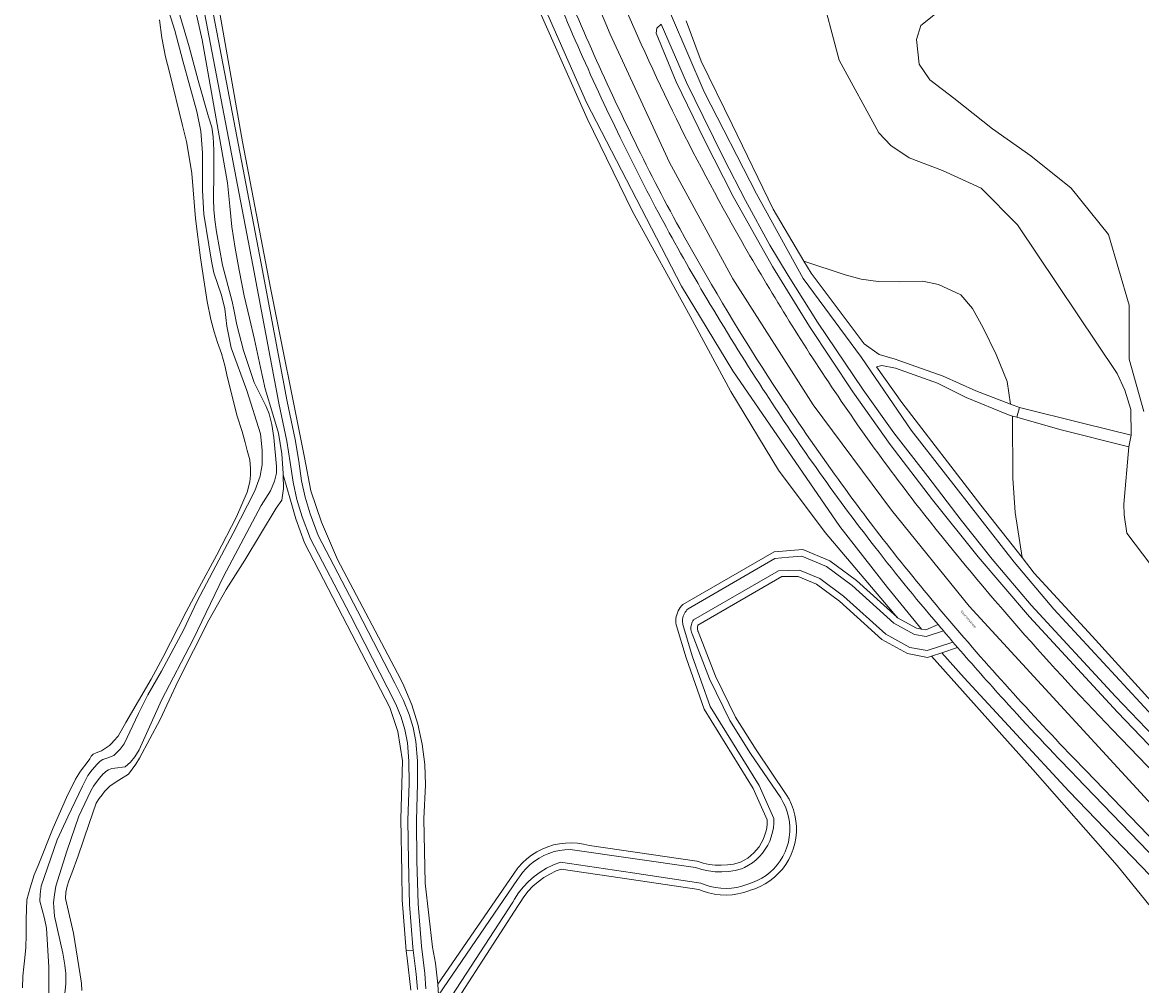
# Model space of a CAD drawing. Header units: metres. Extents: x 197700 to 204338, y 317132 to 325229.
# Tile 555 of 656: x 202138 to 202308, y 318548 to 318695. Entities that reach past the tile are written whole.
import ezdxf
from ezdxf.enums import TextEntityAlignment as Align

# ---------------------------------------------------------------- set-up
doc = ezdxf.new("R2010")
doc.units = ezdxf.units.M
for name, color, linetype, lineweight in [('B-WE-GR-BEPLANTING_CULTUUR_BOSPLANTSOEN-GV', 90, 'Continuous', 18), ('B-WE-GR-BOS_LOOF-GV', 40, 'Continuous', 13), ('B-WE-IE-TERREINAFSCHEIDING_KUNSTMATIG_HEKWERK-G', 20, 'IE-TERREINAFSCHEIDING-KUNSTMATIG', 18), ('B-WE-OG-TERREIN_CULTUURSCHEIDING-GV', 7, 'Continuous', 18), ('B-WE-OG-TOPOGRAFIE-T18', 10, 'Continuous', 18), ('B-WE-OG-WATER-GV', 130, 'Continuous', 18), ('B-WE-OG-WATER_GREPPEL-GV', 160, 'Continuous', 18), ('B-WE-OG-WATER_SLOOT-GV', 120, 'Continuous', 18), ('B-WE-VH-ONVERHARD-GV', 252, 'Continuous', 18), ('B-WE-VH-VERHARDING_ASFALT-GV', 252, 'Continuous', 18), ('B-WE-VH-VERHARDING_GESLOTEN-GV', 252, 'Continuous', 18), ('B-WE-VH-VERHARDING_TEGEL-GV', 252, 'Continuous', 18)]:
    doc.layers.add(name, color=color, linetype=linetype, lineweight=lineweight)
doc.styles.add('NLCS-ISO-M200-T18', font='NLCS-ISO.ttf', dxfattribs={"height": 0.36})
doc.linetypes.add('IE-TERREINAFSCHEIDING-KUNSTMATIG', pattern='A,4,[82,NLCS.SHX,S=0.75,R=90,X=0,Y=0],4,-2', length=10)

msp = doc.modelspace()

# ---------------------------------------------------------------- linework, layer by layer
at = {"layer": 'B-WE-GR-BEPLANTING_CULTUUR_BOSPLANTSOEN-GV'}
msp.add_lwpolyline([(202239.067, 318694.88), (202241.342, 318688.737), (202246.028, 318679.109), (202252.246, 318666.272), (202256.917, 318658.395), (202263.2, 318656.295), (202265.62, 318655.672), (202268.195, 318655.321), (202271.373, 318655.264), (202274.944, 318655.345), (202277.327, 318654.877), (202280.706, 318653.301), (202282.49, 318651.221), (202284.121, 318648.302), (202286.089, 318644.233), (202287.746, 318640.135), (202288.276, 318636.702), (202289.633, 318636.174), (202299.366, 318633.761), (202306.547, 318631.99), (202306.52, 318635.885), (202305.614, 318638.802), (202304.44, 318641.346), (202289.311, 318663.912), (202283.822, 318669.487), (202277.923, 318672.146), (202272.903, 318674.058), (202270.093, 318675.96), (202268.275, 318677.888), (202262.272, 318688.878), (202259.305, 318700.178)], dxfattribs=at)
at = {"layer": 'B-WE-GR-BOS_LOOF-GV'}
for points in [[(202166.961, 318703.829), (202171.807, 318676.521), (202175.984, 318654.575), (202181.176, 318628.594), (202182.15, 318623.561), (202183.747, 318618.778), (202186.166, 318613.112), (202195.747, 318595.022), (202196.271, 318593.949), (202197.454, 318591.085), (202198.377, 318588.128), (202199.033, 318585.099), (202199.415, 318582.025), (202199.521, 318578.928), (202199.282, 318573.764), (202199.498, 318564.021), (202200.583, 318554.337), (202201.063, 318551.893), (202201.429, 318548.712), (202213.441, 318566.222), (202213.606, 318566.426), (202214.225, 318567.107), (202214.902, 318567.731), (202215.632, 318568.291), (202216.409, 318568.783), (202217.227, 318569.205), (202218.08, 318569.551), (202218.96, 318569.82), (202219.86, 318570.01), (202220.774, 318570.118), (202221.694, 318570.144), (202222.612, 318570.087), (202223.522, 318569.949), (202224.416, 318569.731), (202240.703, 318567.357), (202240.746, 318567.341), (202241.633, 318567.067), (202242.541, 318566.873), (202243.462, 318566.761), (202244.39, 318566.732), (202245.317, 318566.786), (202246.235, 318566.922), (202247.138, 318567.14), (202247.326, 318567.222), (202247.875, 318567.501), (202248.397, 318567.828), (202248.887, 318568.201), (202249.342, 318568.616), (202249.759, 318569.07), (202250.133, 318569.559), (202250.462, 318570.08), (202250.743, 318570.628), (202250.974, 318571.199), (202251.153, 318571.788), (202251.279, 318572.391), (202251.35, 318573.003), (202251.367, 318573.619), (202249.245, 318578.398), (202241.82, 318590.4), (202239.045, 318598.213), (202237.585, 318603.068), (202237.552, 318603.235), (202237.514, 318603.54), (202237.503, 318603.847), (202237.52, 318604.153), (202237.564, 318604.457), (202237.635, 318604.756), (202237.732, 318605.047), (202237.855, 318605.328), (202238.003, 318605.598), (202238.174, 318605.853), (202238.367, 318606.091), (202238.581, 318606.312), (202252.427, 318614.268), (202256.777, 318614.631), (202260.866, 318612.952), (202264.899, 318609.963), (202271.131, 318604.308), (202271.137, 318604.305), (202260.132, 318617.213), (202253.053, 318626.667), (202245.844, 318638.608), (202239.657, 318650.062), (202230.936, 318665.91), (202224.058, 318680.06), (202216.655, 318696.657)], [(202324.106, 318593.086), (202305.877, 318617.108), (202305.477, 318619.899), (202305.429, 318621.54), (202306.182, 318630.2), (202295.717, 318632.869), (202289.203, 318634.703), (202288.563, 318634.884), (202288.615, 318625.484), (202288.991, 318620.286), (202290.005, 318613.411), (202291.851, 318611.057), (202300.658, 318601.504), (202313.096, 318587.8)], [(202197.318, 318547.807), (202196.766, 318552.667), (202196.626, 318553.76), (202196.013, 318561.496), (202195.949, 318565.661), (202195.817, 318573.714), (202196.026, 318582.564), (202195.361, 318587.055), (202194.134, 318590.695), (202181.204, 318615.681), (202179.867, 318619.299), (202179.037, 318622.139), (202177.959, 318625.96), (202178.005, 318623.889), (202177.761, 318622.108), (202176.871, 318620.902), (202172.133, 318613.045), (202169.32, 318608.6), (202166.677, 318603.908), (202162.048, 318594.708), (202159.285, 318588.848), (202156.14, 318582.966), (202155.605, 318582.082), (202154.483, 318580.567), (202153.016, 318579.672), (202151.687, 318578.795), (202151.237, 318578.315), (202150.87, 318577.915), (202150.508, 318577.424), (202150.043, 318576.845), (202149.595, 318576.156), (202148.503, 318573.066), (202146.865, 318568.163), (202145.896, 318565.554), (202145.432, 318564.381), (202145.201, 318563.575), (202144.982, 318562.64), (202144.923, 318561.673), (202146.156, 318556.446), (202147.182, 318550.12), (202147.367, 318548.792), (202147.415, 318547.718)], [(202327.203, 318546.769), (202297.085, 318577.97), (202281.209, 318595.157), (202277.84, 318598.988), (202276.271, 318598.468), (202275.673, 318598.27), (202272.628, 318598.851), (202268.755, 318600.973), (202262.316, 318606.815), (202258.852, 318609.382), (202256.057, 318610.53), (202253.574, 318610.567), (202240.844, 318603.187), (202240.789, 318602.799), (202240.784, 318602.693), (202240.788, 318602.589), (202240.801, 318602.487), (202240.824, 318602.383), (202240.858, 318602.274), (202240.885, 318602.207), (202243.536, 318595.426), (202246.554, 318589.204), (202249.663, 318584.26), (202254.253, 318577.489), (202254.685, 318576.752), (202255.054, 318575.968), (202255.351, 318575.155), (202255.574, 318574.319), (202255.722, 318573.466), (202255.793, 318572.602), (202255.787, 318571.737), (202255.703, 318570.875), (202255.542, 318570.025), (202255.307, 318569.192), (202254.998, 318568.383), (202254.618, 318567.605), (202254.17, 318566.864), (202253.658, 318566.166), (202253.084, 318565.517), (202252.456, 318564.921), (202251.777, 318564.385), (202251.052, 318563.911), (202250.288, 318563.504), (202249.492, 318563.166), (202248.685, 318562.906), (202248.581, 318562.879), (202247.804, 318562.617), (202246.93, 318562.408), (202246.041, 318562.278), (202245.145, 318562.228), (202244.247, 318562.259), (202243.356, 318562.369), (202242.478, 318562.559), (202241.623, 318562.825), (202241.004, 318563.078), (202230.793, 318564.598), (202220.115, 318566.17), (202219.331, 318565.872), (202218.383, 318565.411), (202217.48, 318564.867), (202216.628, 318564.245), (202215.837, 318563.55), (202215.111, 318562.785), (202214.455, 318561.96), (202213.869, 318561.068), (202213.612, 318560.615), (202200.189, 318539.916)]]:
    msp.add_lwpolyline(points, dxfattribs=at)
for points in [[(202288.276, 318636.702), (202287.746, 318640.135), (202286.089, 318644.233), (202284.121, 318648.302), (202282.49, 318651.221), (202280.706, 318653.301), (202277.327, 318654.877), (202274.944, 318655.345), (202271.373, 318655.264), (202268.195, 318655.321), (202265.62, 318655.672), (202263.2, 318656.295), (202256.917, 318658.395), (202258.01, 318656.551), (202266.041, 318645.85), (202268.345, 318644.234), (202270.766, 318643.534), (202278.034, 318640.957), (202283.025, 318638.744)], [(202288.563, 318634.884), (202287.955, 318635.055), (202281.559, 318637.73), (202277.183, 318639.892), (202270.828, 318642.168), (202268.762, 318642.573), (202267.941, 318642.34), (202271.78, 318636.93), (202283.772, 318621.36), (202290.005, 318613.411), (202288.991, 318620.286), (202288.615, 318625.484)]]:
    msp.add_lwpolyline(points, close=True, dxfattribs=at)
at = {"layer": 'B-WE-IE-TERREINAFSCHEIDING_KUNSTMATIG_HEKWERK-G'}
for points in [[(202224.058, 318680.06), (202216.655, 318696.657)], [(202230.936, 318665.91), (202224.058, 318680.06)], [(202239.657, 318650.062), (202230.936, 318665.91)], [(202245.844, 318638.608), (202239.657, 318650.062)], [(202253.053, 318626.667), (202245.844, 318638.608)], [(202260.132, 318617.213), (202253.053, 318626.667)], [(202271.137, 318604.305), (202260.132, 318617.213)], [(202318.117, 318538.229), (202320.315, 318540.559), (202321.622, 318543.009), (202321.66, 318545.189), (202319.676, 318547.94), (202304.44, 318566.714), (202291.661, 318581.246), (202276.271, 318598.468)]]:
    msp.add_lwpolyline(points, dxfattribs=at)
at = {"layer": 'B-WE-OG-TERREIN_CULTUURSCHEIDING-GV'}
for points in [[(202178.987, 318856.804), (202195.137, 318773.724), (202203.4, 318738.075), (202206.483, 318727.584), (202216.97, 318698.348), (202223.954, 318682.459), (202238.375, 318654.61), (202246.135, 318641.778), (202262.376, 318618.123), (202269.609, 318608.892), (202274.764, 318602.584)], [(202187.413, 318808.213), (202190.985, 318789.617), (202196.14, 318763.814), (202199.805, 318747.969), (202201.273, 318740.039), (202204.505, 318729.595), (202210.829, 318710.738), (202216.655, 318696.657), (202224.058, 318680.06), (202230.936, 318665.91), (202239.657, 318650.062), (202245.844, 318638.608), (202253.053, 318626.667), (202260.132, 318617.213), (202271.137, 318604.305), (202274.019, 318602.726), (202274.764, 318602.584), (202269.609, 318608.892), (202262.376, 318618.123), (202246.135, 318641.778), (202238.375, 318654.61), (202223.954, 318682.459), (202216.97, 318698.348), (202206.483, 318727.584)], [(202308.899, 318714.248), (202304.697, 318711.414), (202300.703, 318709.533), (202296.506, 318708.297), (202290.576, 318707.772), (202280.921, 318707.658), (202279.603, 318707.7), (202279.339, 318705.409), (202279.973, 318698.349), (202279.663, 318696.676), (202276.906, 318695.924), (202274.65, 318694.168), (202274.024, 318692.036), (202274.4, 318688.274), (202276.029, 318685.891), (202279.663, 318683.132), (202285.554, 318678.492), (202291.318, 318674.354), (202297.459, 318669.463), (202303.099, 318662.44), (202306.232, 318651.721), (202306.232, 318643.504), (202308.487, 318635.604)], [(202336.994, 318561.22), (202315.43, 318583.357), (202294.835, 318605.597), (202288.838, 318612.729), (202273.169, 318632.75), (202265.68, 318643.774), (202256.822, 318655.776), (202249.728, 318668.605), (202241.775, 318684.078), (202236.863, 318695.603), (202235.718, 318698.624), (202230.461, 318706.558)], [(202163.042, 318703.666), (202165.648, 318691.986), (202169.51, 318670.29), (202169.858, 318666.759), (202170.169, 318663.594), (202170.672, 318660.382), (202171.276, 318657.029), (202172.053, 318653.15), (202172.822, 318649.756), (202173.614, 318646.499), (202174.492, 318642.251), (202175.198, 318639.025), (202176.406, 318635.158), (202177.233, 318632.283), (202177.765, 318629.183), (202177.954, 318626.191), (202177.959, 318625.96), (202179.037, 318622.139), (202179.867, 318619.299), (202181.204, 318615.681), (202194.134, 318590.695), (202195.361, 318587.055), (202196.026, 318582.564), (202195.817, 318573.714), (202195.949, 318565.661), (202196.013, 318561.496), (202196.626, 318553.76), (202197.682, 318553.875), (202197.63, 318554.313), (202197.107, 318560.797), (202196.935, 318567.382), (202196.873, 318573.564), (202197.043, 318579.138), (202197.026, 318582.534), (202196.785, 318585.315), (202196.381, 318587.339), (202195.851, 318589.189), (202195.029, 318591.188), (202193.72, 318593.756), (202188.091, 318604.742), (202182.081, 318616.261), (202180.835, 318619.623), (202180.028, 318622.244), (202179.471, 318624.839), (202179.026, 318627.87), (202178.496, 318631.107), (202177.295, 318636.846), (202173.356, 318657.774), (202168.275, 318684.188), (202164.657, 318703.234)], [(202165.943, 318703.432), (202169.552, 318684.432), (202174.633, 318658.017), (202178.57, 318637.099), (202179.775, 318631.346), (202180.31, 318628.069), (202180.751, 318625.07), (202181.287, 318622.572), (202182.066, 318620.04), (202183.271, 318616.79), (202189.246, 318605.34), (202194.878, 318594.348), (202196.212, 318591.731), (202197.081, 318589.617), (202197.645, 318587.646), (202198.074, 318585.499), (202198.326, 318582.594), (202198.343, 318579.121), (202198.173, 318573.551), (202198.235, 318567.405), (202198.406, 318560.866), (202198.923, 318554.442), (202199.412, 318550.336), (202199.612, 318547.976)], [(202260.371, 318612.074), (202256.611, 318613.618), (202254.624, 318613.489), (202252.53, 318613.273), (202239.354, 318605.634), (202239.193, 318605.477), (202239.048, 318605.307), (202238.917, 318605.124), (202238.804, 318604.931), (202238.709, 318604.728), (202238.632, 318604.517), (202238.574, 318604.3), (202238.535, 318604.079), (202238.517, 318603.856), (202238.519, 318603.631), (202238.54, 318603.408), (202238.561, 318603.285), (202239.995, 318598.525), (202242.727, 318590.835), (202250.133, 318578.863), (202252.36, 318573.846), (202252.36, 318573.141), (202252.297, 318572.438), (202252.171, 318571.744), (202251.984, 318571.064), (202251.737, 318570.403), (202251.432, 318569.767), (202251.071, 318569.161), (202250.657, 318568.59), (202250.195, 318568.057), (202249.686, 318567.569), (202249.136, 318567.127), (202248.548, 318566.737), (202247.928, 318566.4), (202247.47, 318566.195), (202246.482, 318565.951), (202245.476, 318565.797), (202244.46, 318565.733), (202243.443, 318565.76), (202242.432, 318565.878), (202241.436, 318566.085), (202240.462, 318566.381), (202221.497, 318569.145), (202220.667, 318569.105), (202219.844, 318568.992), (202219.035, 318568.805), (202218.245, 318568.547), (202217.482, 318568.219), (202216.751, 318567.825), (202216.058, 318567.366), (202215.409, 318566.848), (202214.808, 318566.273), (202214.262, 318565.648), (202213.773, 318564.976), (202213.514, 318564.56), (202201.506, 318547.056), (202201.429, 318548.712), (202201.063, 318551.893), (202200.583, 318554.337), (202199.498, 318564.021), (202199.282, 318573.764), (202199.521, 318578.928), (202199.415, 318582.025), (202199.033, 318585.099), (202198.377, 318588.128), (202197.454, 318591.085), (202196.271, 318593.949), (202195.747, 318595.022), (202186.166, 318613.112), (202183.747, 318618.778), (202182.15, 318623.561), (202181.176, 318628.594), (202175.984, 318654.575), (202171.807, 318676.521), (202166.961, 318703.829)], [(202259.305, 318700.178), (202262.272, 318688.878), (202268.275, 318677.888), (202270.093, 318675.96), (202272.903, 318674.058), (202277.923, 318672.146), (202283.822, 318669.487), (202289.311, 318663.912), (202304.44, 318641.346), (202305.614, 318638.802), (202306.52, 318635.885), (202306.547, 318631.99), (202306.182, 318630.2), (202305.429, 318621.54), (202305.477, 318619.899), (202305.877, 318617.108), (202324.106, 318593.086)], [(202308.487, 318635.604), (202306.232, 318643.504), (202306.232, 318651.721), (202303.099, 318662.44), (202297.459, 318669.463), (202291.318, 318674.354), (202285.554, 318678.492), (202279.663, 318683.132), (202276.029, 318685.891), (202274.4, 318688.274), (202274.024, 318692.036), (202274.65, 318694.168), (202276.906, 318695.924)], [(202324.559, 318569.05), (202304.503, 318589.971), (202291.125, 318604.451), (202283.38, 318613.544), (202276.433, 318622.161), (202270.008, 318630.574), (202264.366, 318638.583), (202257.762, 318648.476), (202252.147, 318657.608), (202246.21, 318668.228), (202241.841, 318676.762), (202237.555, 318685.586), (202234.503, 318692.983), (202234.621, 318693.763), (202235.261, 318694.363), (202239.136, 318685.501), (202241.644, 318680.316), (202244.772, 318673.964), (202248.057, 318667.592), (202251.74, 318660.829), (202254.542, 318656.207), (202258.985, 318649.137), (202265.89, 318638.849), (202270.581, 318632.347), (202275.741, 318625.699), (202280.775, 318619.091), (202285.491, 318613.204), (202291.399, 318606.202), (202304.176, 318592.328), (202320.467, 318575.376)], [(202275.397, 318602.463), (202274.764, 318602.584), (202274.019, 318602.726), (202271.137, 318604.305), (202271.131, 318604.308), (202264.899, 318609.963), (202260.866, 318612.952), (202256.777, 318614.631), (202252.427, 318614.268), (202238.581, 318606.312), (202238.367, 318606.091), (202238.174, 318605.853), (202238.003, 318605.598), (202237.855, 318605.328), (202237.732, 318605.047), (202237.635, 318604.756), (202237.564, 318604.457), (202237.52, 318604.153), (202237.503, 318603.847), (202237.514, 318603.54), (202237.552, 318603.235), (202237.585, 318603.068), (202239.045, 318598.213), (202241.82, 318590.4), (202249.245, 318578.398), (202251.367, 318573.619), (202251.35, 318573.003), (202251.279, 318572.391), (202251.153, 318571.788), (202250.974, 318571.199), (202250.743, 318570.628), (202250.462, 318570.08), (202250.133, 318569.559), (202249.759, 318569.07), (202249.342, 318568.616), (202248.887, 318568.201), (202248.397, 318567.828), (202247.875, 318567.501), (202247.326, 318567.222), (202247.138, 318567.14), (202246.235, 318566.922), (202245.317, 318566.786), (202244.39, 318566.732), (202243.462, 318566.761), (202242.541, 318566.873), (202241.633, 318567.067), (202240.746, 318567.341), (202240.703, 318567.357), (202224.416, 318569.731), (202223.522, 318569.949), (202222.612, 318570.087), (202221.694, 318570.144), (202220.774, 318570.118), (202219.86, 318570.01), (202218.96, 318569.82), (202218.08, 318569.551), (202217.227, 318569.205), (202216.409, 318568.783), (202215.632, 318568.291), (202214.902, 318567.731), (202214.225, 318567.107), (202213.606, 318566.426), (202213.441, 318566.222), (202201.429, 318548.712), (202201.506, 318547.056), (202213.514, 318564.56), (202213.773, 318564.976), (202214.262, 318565.648), (202214.808, 318566.273), (202215.409, 318566.848), (202216.058, 318567.366), (202216.751, 318567.825), (202217.482, 318568.219), (202218.245, 318568.547), (202219.035, 318568.805), (202219.844, 318568.992), (202220.667, 318569.105), (202221.497, 318569.145), (202240.462, 318566.381), (202241.436, 318566.085), (202242.432, 318565.878), (202243.443, 318565.76), (202244.46, 318565.733), (202245.476, 318565.797), (202246.482, 318565.951), (202247.47, 318566.195), (202247.928, 318566.4), (202248.548, 318566.737), (202249.136, 318567.127), (202249.686, 318567.569), (202250.195, 318568.057), (202250.657, 318568.59), (202251.071, 318569.161), (202251.432, 318569.767), (202251.737, 318570.403), (202251.984, 318571.064), (202252.171, 318571.744), (202252.297, 318572.438), (202252.36, 318573.141), (202252.36, 318573.846), (202250.133, 318578.863), (202242.727, 318590.835), (202239.995, 318598.525), (202238.561, 318603.285), (202238.54, 318603.408), (202238.519, 318603.631), (202238.517, 318603.856), (202238.535, 318604.079), (202238.574, 318604.3), (202238.632, 318604.517), (202238.709, 318604.728), (202238.804, 318604.931), (202238.917, 318605.124), (202239.048, 318605.307), (202239.193, 318605.477), (202239.354, 318605.634), (202252.53, 318613.273), (202254.624, 318613.489), (202256.611, 318613.618), (202260.371, 318612.074), (202264.264, 318609.189), (202270.547, 318603.488), (202273.677, 318601.773), (202275.465, 318601.432), (202278.087, 318602.299)], [(202278.087, 318602.299), (202275.465, 318601.432), (202273.677, 318601.773), (202270.547, 318603.488), (202264.264, 318609.189), (202260.371, 318612.074)], [(202200.189, 318539.916), (202213.612, 318560.615), (202213.869, 318561.068), (202214.455, 318561.96), (202215.111, 318562.785), (202215.837, 318563.55), (202216.628, 318564.245), (202217.48, 318564.867), (202218.383, 318565.411), (202219.331, 318565.872), (202220.115, 318566.17), (202230.793, 318564.598), (202241.004, 318563.078), (202241.623, 318562.825), (202242.478, 318562.559), (202243.356, 318562.369), (202244.247, 318562.259), (202245.145, 318562.228), (202246.041, 318562.278), (202246.93, 318562.408), (202247.804, 318562.617), (202248.581, 318562.879), (202248.685, 318562.906), (202249.492, 318563.166), (202250.288, 318563.504), (202251.052, 318563.911), (202251.777, 318564.385), (202252.456, 318564.921), (202253.084, 318565.517), (202253.658, 318566.166), (202254.17, 318566.864), (202254.618, 318567.605), (202254.998, 318568.383), (202255.307, 318569.192), (202255.542, 318570.025), (202255.703, 318570.875), (202255.787, 318571.737), (202255.793, 318572.602), (202255.722, 318573.466), (202255.574, 318574.319), (202255.351, 318575.155), (202255.054, 318575.968), (202254.685, 318576.752), (202254.253, 318577.489), (202249.663, 318584.26), (202246.554, 318589.204), (202243.536, 318595.426), (202240.885, 318602.207), (202240.858, 318602.274), (202240.824, 318602.383), (202240.801, 318602.487), (202240.788, 318602.589), (202240.784, 318602.693), (202240.789, 318602.799), (202240.844, 318603.187), (202253.574, 318610.567), (202256.057, 318610.53), (202258.852, 318609.382), (202262.316, 318606.815), (202268.755, 318600.973), (202272.628, 318598.851), (202275.673, 318598.27), (202276.271, 318598.468), (202277.84, 318598.988), (202280.241, 318599.784), (202279.536, 318600.602), (202275.605, 318599.301), (202272.97, 318599.804), (202269.339, 318601.793), (202262.951, 318607.589), (202259.347, 318610.26), (202256.238, 318611.537), (202254.662, 318611.482), (202253.072, 318611.432), (202240.203, 318603.971), (202240.095, 318603.809), (202240.002, 318603.639), (202239.925, 318603.461), (202239.864, 318603.276), (202239.82, 318603.087), (202239.793, 318602.895), (202239.783, 318602.701), (202239.79, 318602.507), (202239.815, 318602.314), (202239.857, 318602.125), (202239.915, 318601.939), (202239.955, 318601.839), (202242.619, 318595.025), (202245.678, 318588.718), (202248.826, 318583.713), (202253.407, 318576.955), (202253.799, 318576.285), (202254.13, 318575.583), (202254.396, 318574.854), (202254.596, 318574.104), (202254.729, 318573.339), (202254.793, 318572.565), (202254.787, 318571.789), (202254.712, 318571.016), (202254.568, 318570.254), (202254.357, 318569.507), (202254.08, 318568.782), (202253.739, 318568.084), (202253.337, 318567.42), (202252.878, 318566.794), (202252.364, 318566.212), (202251.801, 318565.678), (202251.192, 318565.197), (202250.542, 318564.772), (202249.857, 318564.407), (202249.143, 318564.104), (202248.404, 318563.866), (202248.294, 318563.837), (202247.528, 318563.579), (202246.741, 318563.391), (202245.941, 318563.274), (202245.134, 318563.229), (202244.326, 318563.257), (202243.523, 318563.356), (202242.733, 318563.527), (202241.961, 318563.767), (202241.271, 318564.049), (202230.939, 318565.587), (202220.003, 318567.197), (202218.934, 318566.791), (202217.905, 318566.291), (202216.926, 318565.701), (202216.002, 318565.026), (202215.143, 318564.271), (202214.355, 318563.442), (202213.644, 318562.546), (202213.016, 318561.59), (202212.762, 318561.144), (202199.259, 318540.385)], [(202199.259, 318540.385), (202212.762, 318561.144), (202213.016, 318561.59), (202213.644, 318562.546), (202214.355, 318563.442), (202215.143, 318564.271), (202216.002, 318565.026), (202216.926, 318565.701), (202217.905, 318566.291), (202218.934, 318566.791), (202220.003, 318567.197), (202230.939, 318565.587), (202241.271, 318564.049), (202241.961, 318563.767), (202242.733, 318563.527), (202243.523, 318563.356), (202244.326, 318563.257), (202245.134, 318563.229), (202245.941, 318563.274), (202246.741, 318563.391), (202247.528, 318563.579), (202248.294, 318563.837), (202248.404, 318563.866), (202249.143, 318564.104), (202249.857, 318564.407), (202250.542, 318564.772), (202251.192, 318565.197), (202251.801, 318565.678), (202252.364, 318566.212), (202252.878, 318566.794), (202253.337, 318567.42), (202253.739, 318568.084), (202254.08, 318568.782), (202254.357, 318569.507), (202254.568, 318570.254), (202254.712, 318571.016), (202254.787, 318571.789), (202254.793, 318572.565), (202254.729, 318573.339), (202254.596, 318574.104), (202254.396, 318574.854), (202254.13, 318575.583), (202253.799, 318576.285), (202253.407, 318576.955), (202248.826, 318583.713), (202245.678, 318588.718), (202242.619, 318595.025), (202239.955, 318601.839), (202239.915, 318601.939), (202239.857, 318602.125), (202239.815, 318602.314), (202239.79, 318602.507), (202239.783, 318602.701), (202239.793, 318602.895), (202239.82, 318603.087), (202239.864, 318603.276), (202239.925, 318603.461), (202240.002, 318603.639), (202240.095, 318603.809), (202240.203, 318603.971), (202253.072, 318611.432), (202254.662, 318611.482), (202256.238, 318611.537), (202259.347, 318610.26), (202262.951, 318607.589), (202269.339, 318601.793), (202272.97, 318599.804), (202275.605, 318599.301), (202279.536, 318600.602)], [(202274.764, 318602.584), (202275.397, 318602.463), (202277.278, 318603.254)], [(202277.278, 318603.254), (202275.397, 318602.463)], [(202280.241, 318599.784), (202277.84, 318598.988), (202281.209, 318595.157), (202297.085, 318577.97), (202327.203, 318546.769)], [(202303.701, 318587.36), (202335.733, 318554.052), (202338.018, 318557.506)], [(202327.203, 318546.769), (202327.932, 318547.454), (202329.982, 318545.329), (202330.927, 318546.227), (202298.285, 318580.092)], [(202198.314, 318547.899), (202198.118, 318550.204), (202197.682, 318553.875), (202196.626, 318553.76), (202196.766, 318552.667), (202197.318, 318547.807)]]:
    msp.add_lwpolyline(points, dxfattribs=at)
for points in [[(202225.778, 318706.692, 0.0318645), (202244.674, 318666.398)], [(202222.242, 318691.94, -0.0114028), (202216.335, 318706.258)], [(202228.657, 318677.994, -0.0099687), (202222.242, 318691.94)], [(202235.239, 318665.047, -0.0095763), (202228.657, 318677.994)], [(202244.674, 318666.398, 0.0166981), (202258.24, 318643.708)], [(202242.216, 318652.686, -0.0107572), (202235.239, 318665.047)], [(202250.72, 318638.968, -0.0109023), (202242.216, 318652.686)], [(202258.24, 318643.708, 0.0213062), (202274.407, 318620.96)], [(202258.224, 318627.834, -0.0086763), (202250.72, 318638.968)], [(202267.077, 318615.829, -0.0111153), (202258.224, 318627.834)], [(202274.407, 318620.96, 0.0266789), (202303.701, 318587.36)], [(202277.278, 318603.254, -0.0120277), (202267.077, 318615.829)], [(202278.087, 318602.299, -0.0009397), (202277.278, 318603.254)], [(202279.536, 318600.602, -0.001413), (202278.087, 318602.299)], [(202287.291, 318591.827, -0.0064843), (202280.241, 318599.784)], [(202298.285, 318580.092, -0.0085774), (202287.291, 318591.827)]]:
    msp.add_lwpolyline(points, format="xyb", dxfattribs=at)
at = {"layer": 'B-WE-OG-WATER-GV'}
for points in [[(202159.641, 318699.349), (202161.5, 318693.392), (202162.754, 318688.78), (202164.854, 318681.122), (202165.467, 318678.139), (202165.698, 318674.845), (202165.697, 318669.111), (202165.9, 318665.523), (202166.683, 318660.848), (202167.101, 318658.4), (202167.43, 318656.628), (202168.595, 318653.235), (202169.12, 318651.178), (202169.395, 318648.543), (202170.054, 318645.266), (202172.447, 318638.775), (202174.493, 318632.194), (202174.742, 318629.728), (202174.768, 318628.633), (202174.741, 318627.511), (202174.634, 318626.692), (202174.483, 318625.784), (202173.628, 318623.558), (202170.376, 318617.104), (202167.722, 318612.189), (202164.898, 318606.795), (202162.84, 318602.423), (202159.482, 318596.201), (202157.442, 318592.622), (202156.017, 318589.755), (202153.816, 318585.179), (202153.22, 318584.36), (202152.246, 318583.389), (202151.338, 318583.024), (202150.581, 318582.766), (202150.172, 318582.553), (202149.726, 318582.099), (202148.996, 318581.244), (202148.346, 318580.381), (202147.491, 318578.751), (202145.29, 318574.069), (202143.696, 318570.579), (202141.237, 318563.59), (202141.094, 318562.335), (202141.067, 318561.311), (202141.77, 318558.666), (202142.072, 318557.188), (202142.4, 318551.294), (202142.426, 318546.415)], [(202144.279, 318542.088), (202144.99, 318548.772), (202144.983, 318550.325), (202144.834, 318551.58), (202144.551, 318553.379), (202143.253, 318559.01), (202143.148, 318560.399), (202143.134, 318561.116), (202143.253, 318562.229), (202143.478, 318563.558), (202145.159, 318568.859), (202146.984, 318574.166), (202148.772, 318578.03), (202149.195, 318578.733), (202150.057, 318579.89), (202150.675, 318580.603), (202150.831, 318580.753), (202151.055, 318580.953), (202151.446, 318581.21), (202151.974, 318581.427), (202152.404, 318581.457), (202153.992, 318581.691), (202154.811, 318582.394), (202155.47, 318583.195), (202156.094, 318584.246), (202159.488, 318591.813), (202164.298, 318600.992), (202168.886, 318610.571), (202174.631, 318621.325), (202176.03, 318623.524), (202176.635, 318625.002), (202176.93, 318626.204), (202176.957, 318627.228), (202176.53, 318631.644), (202176.21, 318633.629), (202175.846, 318635.25), (202175.365, 318636.327), (202173.55, 318640.005), (202171.948, 318644.849), (202170.907, 318648.749), (202170.48, 318651.046), (202170.223, 318652.284), (202168.773, 318657.796), (202167.839, 318662.862), (202167.572, 318664.67), (202167.412, 318666.21), (202167.359, 318667.786), (202167.449, 318671.81), (202167.415, 318675.238), (202167.344, 318677.233), (202167.139, 318678.72), (202166.632, 318680.305), (202165.058, 318685.79), (202163.714, 318690.91), (202161.774, 318697.45)]]:
    msp.add_lwpolyline(points, dxfattribs=at)
at = {"layer": 'B-WE-OG-WATER_GREPPEL-GV'}
msp.add_lwpolyline([(202320.467, 318575.376), (202304.176, 318592.328), (202291.399, 318606.202), (202285.491, 318613.204), (202280.775, 318619.091), (202275.741, 318625.699), (202270.581, 318632.347), (202265.89, 318638.849), (202258.985, 318649.137), (202254.542, 318656.207), (202251.74, 318660.829), (202248.057, 318667.592), (202244.772, 318673.964), (202241.644, 318680.316), (202239.136, 318685.501), (202235.261, 318694.363), (202234.621, 318693.763), (202234.503, 318692.983), (202237.555, 318685.586), (202241.841, 318676.762), (202246.21, 318668.228), (202252.147, 318657.608), (202257.762, 318648.476), (202264.366, 318638.583), (202270.008, 318630.574), (202276.433, 318622.161), (202283.38, 318613.544), (202291.125, 318604.451), (202304.503, 318589.971), (202324.559, 318569.05)], dxfattribs=at)
at = {"layer": 'B-WE-OG-WATER_SLOOT-GV'}
for points in [[(202147.415, 318547.718), (202147.367, 318548.792), (202147.182, 318550.12), (202146.156, 318556.446), (202144.923, 318561.673), (202144.982, 318562.64), (202145.201, 318563.575), (202145.432, 318564.381), (202145.896, 318565.554), (202146.865, 318568.163), (202148.503, 318573.066), (202149.595, 318576.156), (202150.043, 318576.845), (202150.508, 318577.424), (202150.87, 318577.915), (202151.237, 318578.315), (202151.687, 318578.795), (202153.016, 318579.672), (202154.483, 318580.567), (202155.605, 318582.082), (202156.14, 318582.966), (202159.285, 318588.848), (202162.048, 318594.708), (202166.677, 318603.908), (202169.32, 318608.6), (202172.133, 318613.045), (202176.871, 318620.902), (202177.761, 318622.108), (202178.005, 318623.889), (202177.959, 318625.96), (202177.954, 318626.191), (202177.765, 318629.183), (202177.233, 318632.283), (202176.406, 318635.158), (202175.198, 318639.025), (202174.492, 318642.251), (202173.614, 318646.499), (202172.822, 318649.756), (202172.053, 318653.15), (202171.276, 318657.029), (202170.672, 318660.382), (202170.169, 318663.594), (202169.858, 318666.759), (202169.51, 318670.29), (202165.648, 318691.986), (202163.042, 318703.666)], [(202142.426, 318546.415), (202142.4, 318551.294), (202142.072, 318557.188), (202141.77, 318558.666), (202141.067, 318561.311), (202141.094, 318562.335), (202141.237, 318563.59), (202143.696, 318570.579), (202145.29, 318574.069), (202147.491, 318578.751), (202148.346, 318580.381), (202148.996, 318581.244), (202149.726, 318582.099), (202150.172, 318582.553), (202150.581, 318582.766), (202151.338, 318583.024), (202152.246, 318583.389), (202153.22, 318584.36), (202153.816, 318585.179), (202156.017, 318589.755), (202157.442, 318592.622), (202159.482, 318596.201), (202162.84, 318602.423), (202164.898, 318606.795), (202167.722, 318612.189), (202170.376, 318617.104), (202173.628, 318623.558), (202174.483, 318625.784), (202174.634, 318626.692), (202174.741, 318627.511), (202174.768, 318628.633), (202174.742, 318629.728), (202174.493, 318632.194), (202172.447, 318638.775), (202170.054, 318645.266), (202169.395, 318648.543), (202169.12, 318651.178), (202168.595, 318653.235), (202167.43, 318656.628), (202167.101, 318658.4), (202166.683, 318660.848), (202165.9, 318665.523), (202165.697, 318669.111), (202165.698, 318674.845), (202165.467, 318678.139), (202164.854, 318681.122), (202162.754, 318688.78), (202161.5, 318693.392), (202159.641, 318699.349)], [(202161.774, 318697.45), (202163.714, 318690.91), (202165.058, 318685.79), (202166.632, 318680.305), (202167.139, 318678.72), (202167.344, 318677.233), (202167.415, 318675.238), (202167.449, 318671.81), (202167.359, 318667.786), (202167.412, 318666.21), (202167.572, 318664.67), (202167.839, 318662.862), (202168.773, 318657.796), (202170.223, 318652.284), (202170.48, 318651.046), (202170.907, 318648.749), (202171.948, 318644.849), (202173.55, 318640.005), (202175.365, 318636.327), (202175.846, 318635.25), (202176.21, 318633.629), (202176.53, 318631.644), (202176.957, 318627.228), (202176.93, 318626.204), (202176.635, 318625.002), (202176.03, 318623.524), (202174.631, 318621.325), (202168.886, 318610.571), (202164.298, 318600.992), (202159.488, 318591.813), (202156.094, 318584.246), (202155.47, 318583.195), (202154.811, 318582.394), (202153.992, 318581.691), (202152.404, 318581.457), (202151.974, 318581.427), (202151.446, 318581.21), (202151.055, 318580.953), (202150.831, 318580.753), (202150.675, 318580.603), (202150.057, 318579.89), (202149.195, 318578.733), (202148.772, 318578.03), (202146.984, 318574.166), (202145.159, 318568.859), (202143.478, 318563.558), (202143.253, 318562.229), (202143.134, 318561.116), (202143.148, 318560.399), (202143.253, 318559.01), (202144.551, 318553.379), (202144.834, 318551.58), (202144.983, 318550.325), (202144.99, 318548.772), (202144.279, 318542.088)], [(202159.202, 318695.017), (202159.525, 318692.297), (202160.125, 318689.38), (202160.704, 318687.047), (202162.696, 318678.976), (202163.304, 318676.558), (202163.713, 318674.154), (202164.075, 318671.709), (202164.635, 318664.879), (202165.412, 318658.88), (202165.911, 318655.564), (202166.447, 318652.28), (202166.983, 318649.522), (202167.471, 318647.673), (202167.997, 318646.058), (202168.602, 318644.405), (202169.117, 318642.54), (202169.489, 318640.701), (202170.98, 318634.856), (202171.745, 318632.566), (202172.196, 318630.871), (202172.499, 318629.649), (202172.87, 318628.256), (202173.003, 318626.949), (202172.987, 318625.908), (202172.907, 318624.909), (202172.481, 318623.341), (202170.852, 318619.6), (202167.875, 318613.828), (202165.22, 318608.863), (202163.219, 318605.214), (202159.72, 318598.258), (202157.934, 318594.998), (202154.063, 318588.397), (202152.91, 318586.313), (202152.276, 318585.596), (202151.98, 318585.251), (202151.621, 318584.924), (202150.373, 318584.092), (202149.588, 318583.813), (202149.122, 318583.608), (202148.848, 318583.312), (202148.617, 318582.88), (202148.369, 318582.509), (202147.189, 318581.03), (202146.478, 318579.798), (202145.103, 318577.012), (202143.083, 318572.425), (202140.779, 318566.71), (202140.181, 318565.307), (202139.583, 318563.308), (202139.063, 318561.51), (202138.959, 318558.552), (202138.976, 318556.196), (202138.906, 318554.243), (202138.78, 318552.681), (202138.613, 318551.32), (202138.486, 318549.889), (202138.399, 318548.166)]]:
    msp.add_lwpolyline(points, dxfattribs=at)
at = {"layer": 'B-WE-VH-ONVERHARD-GV'}
for points in [[(202230.461, 318706.558), (202235.718, 318698.624), (202236.863, 318695.603), (202241.775, 318684.078), (202249.728, 318668.605), (202256.822, 318655.776), (202265.68, 318643.774), (202273.169, 318632.75), (202288.838, 318612.729), (202294.835, 318605.597), (202315.43, 318583.357), (202336.994, 318561.22)], [(202313.096, 318587.8), (202300.658, 318601.504), (202291.851, 318611.057), (202290.005, 318613.411), (202283.772, 318621.36), (202271.78, 318636.93), (202267.941, 318642.34), (202268.762, 318642.573), (202270.828, 318642.168), (202277.183, 318639.892), (202281.559, 318637.73), (202287.955, 318635.055), (202288.563, 318634.884), (202289.203, 318634.703), (202289.633, 318636.174), (202288.276, 318636.702), (202283.025, 318638.744), (202278.034, 318640.957), (202270.766, 318643.534), (202268.345, 318644.234), (202266.041, 318645.85), (202258.01, 318656.551), (202256.917, 318658.395), (202252.246, 318666.272), (202246.028, 318679.109), (202241.342, 318688.737), (202239.067, 318694.88)]]:
    msp.add_lwpolyline(points, dxfattribs=at)
msp.add_lwpolyline([(202306.182, 318630.2), (202306.547, 318631.99), (202299.366, 318633.761), (202289.633, 318636.174), (202289.203, 318634.703), (202295.717, 318632.869)], close=True, dxfattribs=at)
at = {"layer": 'B-WE-VH-VERHARDING_ASFALT-GV'}
for points in [[(202414.644, 318448.052), (202403.531, 318464.82), (202397.65, 318473.06), (202386.93, 318488.688), (202379.901, 318498.521), (202370.411, 318510.286), (202357.056, 318525.861), (202349.143, 318534.756), (202337.427, 318547.053), (202326.576, 318558.173), (202312.034, 318573.39), (202282.012, 318606.025), (202270.233, 318620.616), (202258.319, 318636.593), (202246.151, 318655.732), (202236.556, 318673.364), (202227.53, 318692.831), (202219.366, 318712.439), (202213.124, 318731.132), (202206.492, 318758.289), (202200.361, 318798.034), (202197.852, 318824.188), (202196.801, 318845.616)], [(202197.852, 318824.188), (202200.361, 318798.034), (202206.492, 318758.289), (202213.124, 318731.132), (202219.366, 318712.439), (202227.53, 318692.831), (202236.556, 318673.364), (202246.151, 318655.732), (202258.319, 318636.593), (202270.233, 318620.616), (202282.012, 318606.025), (202312.034, 318573.39)], [(202251.469, 318640.939), (202252.187, 318639.826), (202252.692, 318639.049)], [(202335.733, 318554.052), (202303.701, 318587.36)], [(202299.676, 318581.102), (202332.115, 318547.431), (202336.04, 318543.357), (202336.211, 318543.18), (202337.521, 318541.782)]]:
    msp.add_lwpolyline(points, dxfattribs=at)
for points in [[(202244.674, 318666.398, -0.0318645), (202225.778, 318706.692)], [(202218.433, 318705.582, 0.0096748), (202224.301, 318691.515)], [(202224.301, 318691.515, 0.0103717), (202230.833, 318677.427)], [(202230.833, 318677.427, 0.0122009), (202238.088, 318663.349)], [(202258.24, 318643.708, -0.0166981), (202244.674, 318666.398)], [(202238.088, 318663.349, 0.0174846), (202251.469, 318640.939)], [(202274.407, 318620.96, -0.0213062), (202258.24, 318643.708)], [(202252.692, 318639.049, 0.0120975), (202262.164, 318625.252)], [(202262.164, 318625.252, 0.0099887), (202269.935, 318614.912)], [(202303.701, 318587.36, -0.0266789), (202274.407, 318620.96)], [(202269.935, 318614.912, 0.0086596), (202279.363, 318603.425)], [(202279.363, 318603.425, 0.0161383), (202299.676, 318581.102)]]:
    msp.add_lwpolyline(points, format="xyb", dxfattribs=at)
at = {"layer": 'B-WE-VH-VERHARDING_GESLOTEN-GV'}
for points in [[(202199.612, 318547.976), (202199.412, 318550.336), (202198.923, 318554.442), (202198.406, 318560.866), (202198.235, 318567.405), (202198.173, 318573.551), (202198.343, 318579.121), (202198.326, 318582.594), (202198.074, 318585.499), (202197.645, 318587.646), (202197.081, 318589.617), (202196.212, 318591.731), (202194.878, 318594.348), (202189.246, 318605.34), (202183.271, 318616.79), (202182.066, 318620.04), (202181.287, 318622.572), (202180.751, 318625.07), (202180.31, 318628.069), (202179.775, 318631.346), (202178.57, 318637.099), (202174.633, 318658.017), (202169.552, 318684.432), (202165.943, 318703.432)], [(202164.657, 318703.234), (202168.275, 318684.188), (202173.356, 318657.774), (202177.295, 318636.846), (202178.496, 318631.107), (202179.026, 318627.87), (202179.471, 318624.839), (202180.028, 318622.244), (202180.835, 318619.623), (202182.081, 318616.261), (202188.091, 318604.742), (202193.72, 318593.756), (202195.029, 318591.188), (202195.851, 318589.189), (202196.381, 318587.339), (202196.785, 318585.315), (202197.026, 318582.534), (202197.043, 318579.138), (202196.873, 318573.564), (202196.935, 318567.382), (202197.107, 318560.797), (202197.63, 318554.313), (202197.682, 318553.875), (202198.118, 318550.204), (202198.314, 318547.899)]]:
    msp.add_lwpolyline(points, dxfattribs=at)
at = {"layer": 'B-WE-VH-VERHARDING_TEGEL-GV'}
for points in [[(202216.335, 318706.258, 0.0114028), (202222.242, 318691.94)], [(202224.301, 318691.515, -0.0096748), (202218.433, 318705.582)], [(202222.242, 318691.94, 0.0099687), (202228.657, 318677.994)], [(202230.833, 318677.427, -0.0103717), (202224.301, 318691.515)], [(202228.657, 318677.994, 0.0095763), (202235.239, 318665.047)], [(202238.088, 318663.349, -0.0122009), (202230.833, 318677.427)], [(202235.239, 318665.047, 0.0107572), (202242.216, 318652.686)], [(202251.469, 318640.939, -0.0174846), (202238.088, 318663.349)], [(202242.216, 318652.686, 0.0109023), (202250.72, 318638.968)], [(202250.72, 318638.968, 0.0086763), (202258.224, 318627.834)], [(202262.164, 318625.252, -0.0120975), (202252.692, 318639.049)], [(202258.224, 318627.834, 0.0111153), (202267.077, 318615.829)], [(202269.935, 318614.912, -0.0099887), (202262.164, 318625.252)], [(202267.077, 318615.829, 0.0120277), (202277.278, 318603.254)], [(202279.363, 318603.425, -0.0086596), (202269.935, 318614.912)], [(202277.278, 318603.254, 0.0009397), (202278.087, 318602.299)], [(202299.676, 318581.102, -0.0161383), (202279.363, 318603.425)], [(202278.087, 318602.299, 0.001413), (202279.536, 318600.602)], [(202280.241, 318599.784, 0.0064843), (202287.291, 318591.827)], [(202287.291, 318591.827, 0.0085774), (202298.285, 318580.092)]]:
    msp.add_lwpolyline(points, format="xyb", dxfattribs=at)
for points in [[(202252.692, 318639.049), (202252.187, 318639.826), (202251.469, 318640.939)], [(202279.536, 318600.602), (202280.241, 318599.784)], [(202332.115, 318547.431), (202299.676, 318581.102)], [(202298.285, 318580.092), (202330.927, 318546.227), (202331.828, 318547.083), (202331.985, 318546.892)]]:
    msp.add_lwpolyline(points, dxfattribs=at)

# ---------------------------------------------------------------- texts
at = {"layer": 'B-WE-OG-TOPOGRAFIE-T18', "style": 'NLCS-ISO-M200-T18'}
msp.add_text('Voorterstraat', height=0.36, rotation=310.7, dxfattribs=at).set_placement((202281.883, 318604.072), align=Align.MIDDLE)

doc.saveas('drawing.dxf')
